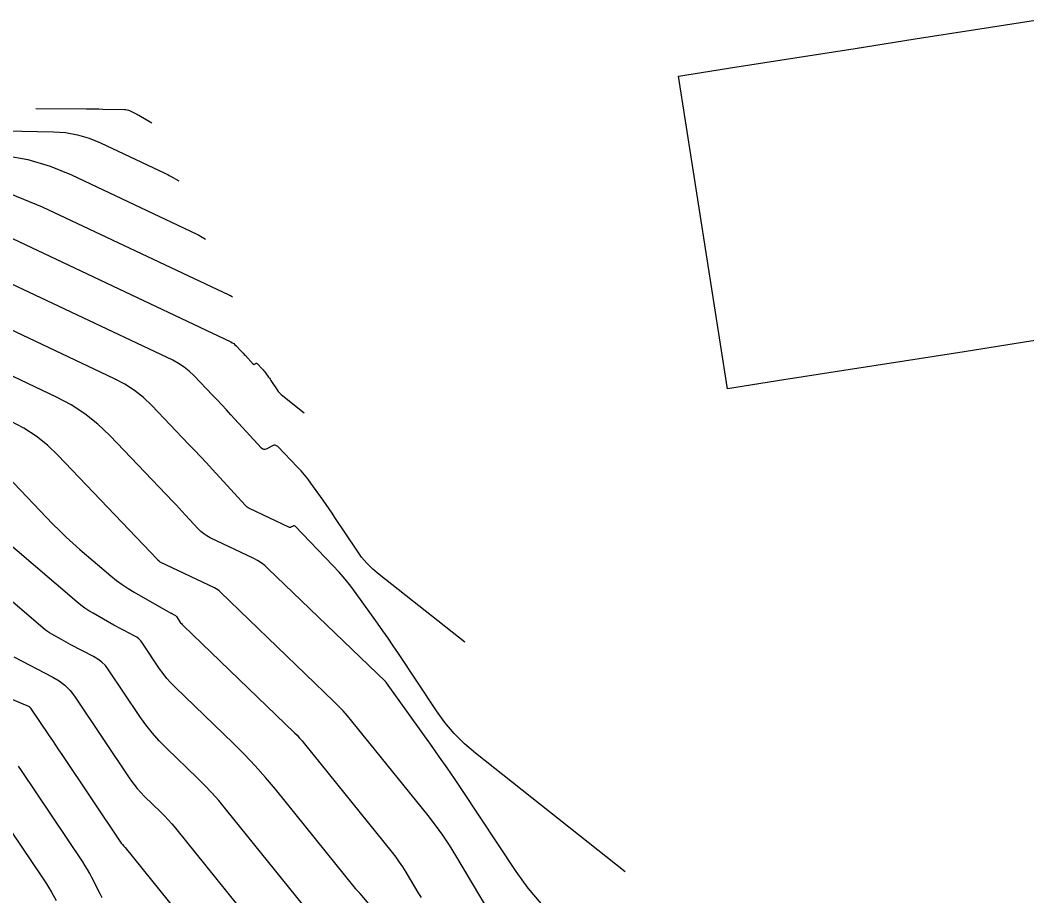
# Model space of a CAD drawing. Extents: x 1354696 to 1366163, y 660729 to 670380.
# Drawn here: x 1361307.2 to 1361389.9, y 665135.5 to 665207.4 of the extents above; entities that cross this region are included whole.
import ezdxf

# ---------------------------------------------------------------- set-up
doc = ezdxf.new("R2010")
doc.units = 0
doc.layers.add('R_Contours', color=7, linetype='Continuous')
doc.layers.add('R_Fin Surface Annot', color=7, linetype='Continuous')

msp = doc.modelspace()

# ---------------------------------------------------------------- linework, layer by layer
at = {"layer": 'R_Contours'}
for points in [[(1361308.518, 665200.157), (1361312.691, 665200.127), (1361313.024, 665200.124), (1361313.358, 665200.119), (1361313.692, 665200.114), (1361314.025, 665200.108), (1361315.811, 665200.072), (1361315.918, 665200.064), (1361316.022, 665200.045), (1361316.124, 665200.015), (1361316.223, 665199.975), (1361316.614, 665199.79), (1361316.712, 665199.742), (1361316.808, 665199.693), (1361316.904, 665199.642), (1361316.998, 665199.59), (1361318.064, 665198.98)], [(1361283.444, 665198.743), (1361286.041, 665198.724), (1361286.474, 665198.72), (1361286.907, 665198.715), (1361287.34, 665198.708), (1361287.773, 665198.7), (1361309.963, 665198.248), (1361310.968, 665198.175), (1361311.949, 665197.999), (1361312.906, 665197.72), (1361313.838, 665197.336), (1361319.121, 665194.838), (1361319.239, 665194.781), (1361319.355, 665194.721), (1361319.471, 665194.659), (1361319.586, 665194.595), (1361320.27, 665194.205)], [(1361258.369, 665197.329), (1361259.934, 665197.318), (1361260.195, 665197.316), (1361260.456, 665197.312), (1361260.717, 665197.308), (1361260.978, 665197.304), (1361304.115, 665196.424), (1361306.018, 665196.287), (1361307.876, 665195.953), (1361309.687, 665195.424), (1361311.453, 665194.698), (1361321.757, 665189.824), (1361321.831, 665189.789), (1361321.904, 665189.751), (1361321.976, 665189.713), (1361322.048, 665189.673), (1361322.475, 665189.429)], [(1361324.68, 665184.653), (1361324.51, 665184.75), (1361324.481, 665184.766), (1361324.453, 665184.782), (1361324.424, 665184.797), (1361324.394, 665184.811), (1361309.067, 665192.059), (1361306.469, 665193.128), (1361303.803, 665193.907), (1361301.069, 665194.398), (1361298.267, 665194.6), (1361234.182, 665195.907), (1361234.094, 665195.908), (1361234.005, 665195.91), (1361233.916, 665195.911), (1361233.827, 665195.912), (1361233.294, 665195.916)], [(1361303.003, 665191.161), (1361324.541, 665180.975), (1361324.662, 665180.911), (1361324.777, 665180.836), (1361324.883, 665180.751), (1361324.983, 665180.656), (1361325.365, 665180.256), (1361325.461, 665180.155), (1361325.556, 665180.054), (1361325.65, 665179.953), (1361325.744, 665179.851), (1361326.376, 665179.162), (1361326.4, 665179.142), (1361326.426, 665179.133), (1361326.454, 665179.133), (1361326.483, 665179.144), (1361326.603, 665179.209), (1361326.632, 665179.22), (1361326.66, 665179.221), (1361326.686, 665179.212), (1361326.711, 665179.192), (1361327.12, 665178.768), (1361327.194, 665178.689), (1361327.265, 665178.608), (1361327.332, 665178.524), (1361327.397, 665178.437), (1361327.649, 665178.085), (1361327.711, 665177.997), (1361327.773, 665177.908), (1361327.834, 665177.819), (1361327.894, 665177.729), (1361328.345, 665177.05), (1361328.445, 665176.911), (1361328.555, 665176.782), (1361328.675, 665176.662), (1361328.805, 665176.55), (1361330.574, 665175.15)], [(1361343.756, 665156.304), (1361336.721, 665161.872), (1361336.205, 665162.314), (1361335.728, 665162.793), (1361335.291, 665163.308), (1361334.893, 665163.859), (1361333.101, 665166.559), (1361332.861, 665166.916), (1361332.619, 665167.271), (1361332.373, 665167.624), (1361332.124, 665167.975), (1361331.122, 665169.374), (1361330.866, 665169.719), (1361330.597, 665170.053), (1361330.316, 665170.378), (1361330.023, 665170.692), (1361328.394, 665172.377), (1361328.297, 665172.455), (1361328.193, 665172.492), (1361328.083, 665172.488), (1361327.966, 665172.444), (1361327.488, 665172.187), (1361327.372, 665172.143), (1361327.263, 665172.14), (1361327.161, 665172.178), (1361327.065, 665172.258), (1361324.55, 665174.998), (1361324.177, 665175.403), (1361323.801, 665175.806), (1361323.424, 665176.207), (1361323.044, 665176.606), (1361321.523, 665178.199), (1361321.128, 665178.577), (1361320.703, 665178.914), (1361320.249, 665179.211), (1361319.766, 665179.467), (1361303.042, 665187.376)], [(1361356.938, 665137.458), (1361344.638, 665147.193), (1361343.735, 665147.966), (1361342.902, 665148.803), (1361342.137, 665149.704), (1361341.441, 665150.668), (1361338.307, 665155.389), (1361337.888, 665156.014), (1361337.464, 665156.635), (1361337.034, 665157.252), (1361336.599, 665157.865), (1361334.848, 665160.311), (1361334.399, 665160.914), (1361333.93, 665161.499), (1361333.439, 665162.066), (1361332.927, 665162.616), (1361329.817, 665165.832), (1361329.781, 665165.861), (1361329.743, 665165.874), (1361329.703, 665165.873), (1361329.66, 665165.857), (1361329.484, 665165.762), (1361329.44, 665165.744), (1361329.396, 665165.737), (1361329.351, 665165.742), (1361329.306, 665165.758), (1361326.067, 665167.304), (1361325.978, 665167.352), (1361325.895, 665167.407), (1361325.818, 665167.47), (1361325.747, 665167.541), (1361323.011, 665170.521), (1361322.531, 665171.041), (1361322.049, 665171.559), (1361321.564, 665172.075), (1361321.076, 665172.588), (1361318.063, 665175.742), (1361317.372, 665176.403), (1361316.63, 665176.993), (1361315.836, 665177.511), (1361314.991, 665177.958), (1361303.08, 665183.591)], [(1361350.075, 665134.814), (1361348.983, 665136.1), (1361347.99, 665137.476), (1361343.514, 665144.219), (1361342.916, 665145.111), (1361342.31, 665145.998), (1361341.696, 665146.879), (1361341.075, 665147.755), (1361337.335, 665152.977), (1361337.329, 665152.985), (1361337.322, 665152.994), (1361337.315, 665153.002), (1361337.307, 665153.01), (1361337.277, 665153.042), (1361337.269, 665153.05), (1361337.262, 665153.057), (1361337.254, 665153.065), (1361337.246, 665153.073), (1361327.593, 665162.373), (1361327.327, 665162.609), (1361327.045, 665162.822), (1361326.747, 665163.012), (1361326.432, 665163.178), (1361322.839, 665164.893), (1361322.572, 665165.036), (1361322.322, 665165.203), (1361322.089, 665165.393), (1361321.874, 665165.607), (1361320.799, 665166.778), (1361320.55, 665167.047), (1361320.3, 665167.316), (1361320.049, 665167.583), (1361319.796, 665167.849), (1361314.603, 665173.285), (1361313.616, 665174.229), (1361312.556, 665175.071), (1361311.423, 665175.811), (1361310.216, 665176.45), (1361303.119, 665179.807)], [(1361345.684, 665134.326), (1361343.033, 665138.79), (1361342.508, 665139.639), (1361341.954, 665140.468), (1361341.371, 665141.276), (1361340.758, 665142.064), (1361334.492, 665149.836), (1361334.141, 665150.257), (1361333.778, 665150.666), (1361333.402, 665151.064), (1361333.013, 665151.45), (1361323.702, 665160.421), (1361323.588, 665160.523), (1361323.467, 665160.614), (1361323.339, 665160.695), (1361323.204, 665160.767), (1361318.737, 665162.899), (1361318.714, 665162.911), (1361318.693, 665162.925), (1361318.674, 665162.941), (1361318.656, 665162.959), (1361318.586, 665163.035), (1361318.569, 665163.054), (1361318.551, 665163.072), (1361318.534, 665163.091), (1361318.516, 665163.11), (1361310.342, 665171.666), (1361309.476, 665172.495), (1361308.545, 665173.235), (1361307.549, 665173.885), (1361306.489, 665174.446)], [(1361305.665, 665170.484), (1361309.931, 665166.017), (1361310.461, 665165.477), (1361311.004, 665164.951), (1361311.56, 665164.438), (1361312.13, 665163.94), (1361314.688, 665161.759), (1361315.145, 665161.387), (1361315.619, 665161.039), (1361316.109, 665160.713), (1361316.614, 665160.41), (1361319.616, 665158.709), (1361319.657, 665158.686), (1361319.698, 665158.663), (1361319.74, 665158.641), (1361319.781, 665158.62), (1361319.948, 665158.534), (1361319.988, 665158.51), (1361320.024, 665158.482), (1361320.056, 665158.45), (1361320.084, 665158.413), (1361320.364, 665157.995), (1361320.422, 665157.914), (1361320.483, 665157.837), (1361320.549, 665157.763), (1361320.618, 665157.692), (1361329.765, 665148.879), (1361329.982, 665148.664), (1361330.192, 665148.441), (1361330.395, 665148.212), (1361330.591, 665147.977), (1361337.802, 665139.035), (1361338.102, 665138.649), (1361338.387, 665138.253), (1361338.659, 665137.848), (1361338.916, 665137.432), (1361339.915, 665135.749), (1361340.173, 665135.334)], [(1361339.999, 665129.853), (1361335.19, 665135.633), (1361335.154, 665135.675), (1361335.118, 665135.717), (1361335.082, 665135.758), (1361335.044, 665135.798), (1361334.848, 665136.007), (1361334.834, 665136.023), (1361334.82, 665136.039), (1361334.806, 665136.055), (1361334.793, 665136.071), (1361328.213, 665144.231), (1361327.397, 665145.211), (1361326.551, 665146.165), (1361325.675, 665147.092), (1361324.77, 665147.991), (1361319.971, 665152.615), (1361319.622, 665152.97), (1361319.293, 665153.342), (1361318.984, 665153.731), (1361318.696, 665154.137), (1361317.289, 665156.233), (1361317.148, 665156.417), (1361316.988, 665156.58), (1361316.808, 665156.72), (1361316.608, 665156.839), (1361315.771, 665157.27), (1361315.562, 665157.379), (1361315.354, 665157.49), (1361315.148, 665157.603), (1361314.942, 665157.718), (1361313.23, 665158.688), (1361312.882, 665158.897), (1361312.545, 665159.121), (1361312.219, 665159.361), (1361311.905, 665159.616), (1361303.567, 665166.725)], [(1361330.542, 665134.646), (1361324.099, 665142.637), (1361323.546, 665143.301), (1361322.973, 665143.947), (1361322.38, 665144.575), (1361321.767, 665145.184), (1361319.275, 665147.585), (1361318.669, 665148.201), (1361318.099, 665148.845), (1361317.564, 665149.519), (1361317.065, 665150.223), (1361314.495, 665154.052), (1361314.241, 665154.385), (1361313.952, 665154.677), (1361313.628, 665154.931), (1361313.268, 665155.145), (1361311.401, 665156.106), (1361311.204, 665156.208), (1361311.008, 665156.313), (1361310.813, 665156.42), (1361310.619, 665156.528), (1361309.846, 665156.966), (1361309.656, 665157.08), (1361309.472, 665157.203), (1361309.294, 665157.334), (1361309.122, 665157.474), (1361300.826, 665164.546)], [(1361306.727, 665155.098), (1361309.928, 665153.45), (1361310.448, 665153.141), (1361310.916, 665152.775), (1361311.334, 665152.352), (1361311.7, 665151.872), (1361316.301, 665145.017), (1361316.562, 665144.648), (1361316.842, 665144.295), (1361317.141, 665143.957), (1361317.458, 665143.635), (1361318.763, 665142.378), (1361319.085, 665142.058), (1361319.395, 665141.73), (1361319.695, 665141.391), (1361319.985, 665141.043), (1361326.683, 665132.736)], [(1361304.059, 665152.681), (1361307.964, 665151.022), (1361307.978, 665151.015), (1361307.991, 665151.008), (1361308.003, 665150.999), (1361308.014, 665150.989), (1361308.059, 665150.946), (1361308.069, 665150.935), (1361308.08, 665150.924), (1361308.089, 665150.912), (1361308.098, 665150.899), (1361309.624, 665148.622), (1361309.881, 665148.238), (1361310.139, 665147.855), (1361310.396, 665147.471), (1361310.653, 665147.087), (1361315.537, 665139.81), (1361315.56, 665139.777), (1361315.586, 665139.745), (1361315.613, 665139.714), (1361315.642, 665139.685), (1361315.76, 665139.571), (1361315.789, 665139.542), (1361315.817, 665139.512), (1361315.845, 665139.481), (1361315.871, 665139.45), (1361323.724, 665129.71)], [(1361313.975, 665135.323), (1361313.8, 665135.65), (1361313.133, 665136.979), (1361312.961, 665137.309), (1361312.779, 665137.632), (1361312.587, 665137.95), (1361312.385, 665138.262), (1361307.344, 665145.783), (1361307.101, 665146.126)], [(1361306.59, 665140.667), (1361308.968, 665137.119), (1361309.395, 665136.461), (1361309.8, 665135.79), (1361310.184, 665135.107)]]:
    msp.add_lwpolyline(points, dxfattribs=at)
at = {"layer": 'R_Fin Surface Annot'}
msp.add_lwpolyline([(1361394.677, 665181.723), (1361389.737, 665180.949), (1361384.797, 665180.175), (1361379.857, 665179.401), (1361374.918, 665178.627), (1361371.569, 665178.102), (1361369.978, 665177.853), (1361365.348, 665177.128), (1361361.323, 665202.814), (1361365.954, 665203.54), (1361370.893, 665204.314), (1361375.833, 665205.087), (1361380.773, 665205.861), (1361385.713, 665206.635), (1361390.652, 665207.409)], dxfattribs=at)

doc.saveas('drawing.dxf')
